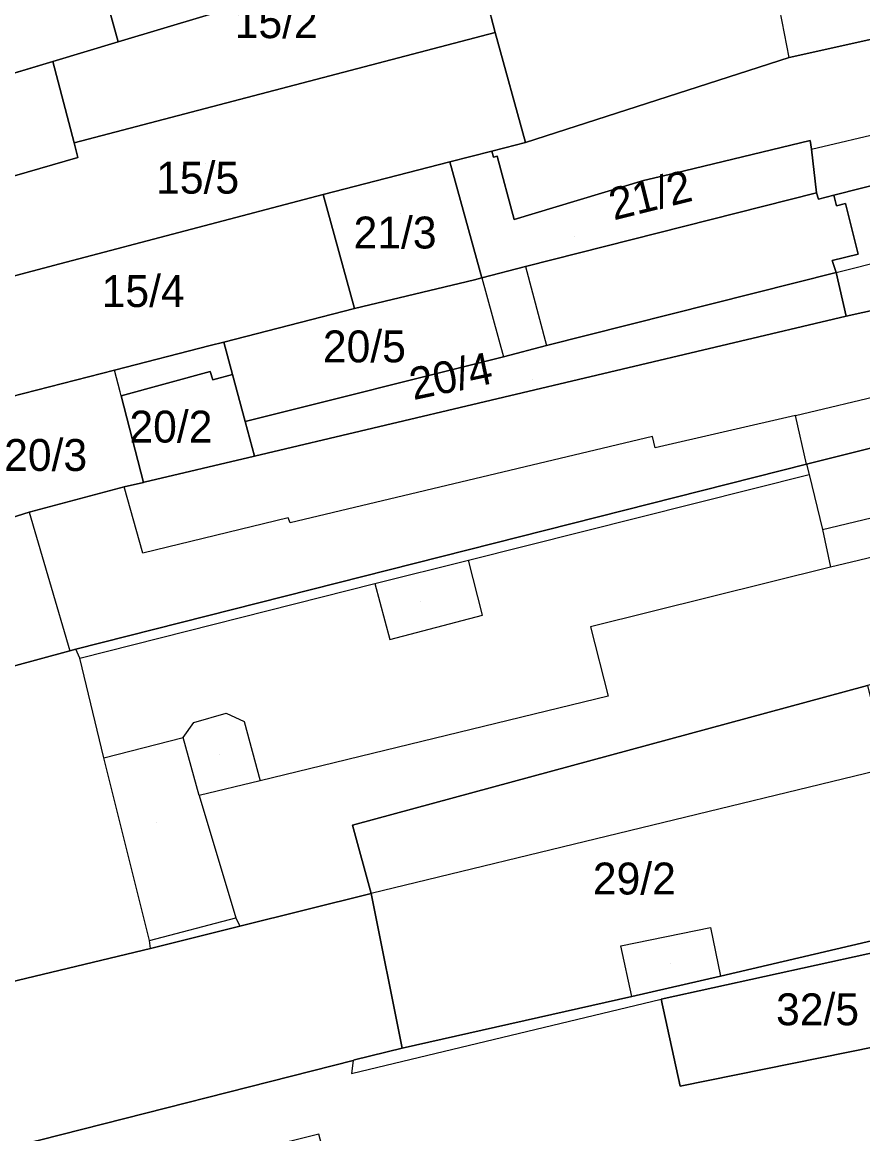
# Model space of a CAD drawing. Extents: x -263423 to -261326, y -1240067 to -1237864.
# Drawn here: x -263009.4 to -262956.7, y -1239164.6 to -1239094.9 of the extents above; entities that cross this region are included whole.
import ezdxf

# ---------------------------------------------------------------- set-up
doc = ezdxf.new("R2010")
doc.units = 0
for name, color, linetype in [('body_kn', 7, 'Continuous'), ('kladpar_druhypozemkov', 7, 'Continuous'), ('kladpar_hranice', 7, 'Continuous'), ('kladpar_parcelnecisla', 7, 'Continuous'), ('kladpar_plochy', 7, 'Continuous'), ('zappar_hrandruhpozemk', 7, 'Continuous')]:
    doc.layers.add(name, color=color, linetype=linetype)

msp = doc.modelspace()

# ---------------------------------------------------------------- linework, layer by layer
at = {"layer": 'body_kn'}
for p, q in [((-263003.37, -1239096.16), (-263003.37, -1239096.16)), ((-262979.72, -1239095.58), (-262979.72, -1239095.58)), ((-262979.72, -1239095.58), (-262979.72, -1239095.58)), ((-263007.46, -1239097.39), (-263007.46, -1239097.39)), ((-263007.46, -1239097.39), (-263007.46, -1239097.39)), ((-262961.29, -1239097.15), (-262961.29, -1239097.15)), ((-262961.29, -1239097.15), (-262961.29, -1239097.15)), ((-263006.12, -1239102.49), (-263006.12, -1239102.49)), ((-262977.82, -1239102.47), (-262977.82, -1239102.47)), ((-262977.82, -1239102.47), (-262977.82, -1239102.47)), ((-262959.97, -1239102.34), (-262959.97, -1239102.34)), ((-262979.94, -1239103.02), (-262979.94, -1239103.02)), ((-262979.13, -1239102.81), (-262979.13, -1239102.81)), ((-262959.9, -1239102.9), (-262959.9, -1239102.9)), ((-262959.9, -1239102.9), (-262959.9, -1239102.9)), ((-263005.89, -1239103.41), (-263005.89, -1239103.41)), ((-262982.58, -1239103.69), (-262982.58, -1239103.69)), ((-262979.84, -1239103.4), (-262979.84, -1239103.4)), ((-262979.6, -1239103.34), (-262979.6, -1239103.34)), ((-262968.47, -1239104.39), (-262968.47, -1239104.39)), ((-262970.42, -1239104.86), (-262970.42, -1239104.86)), ((-262990.52, -1239105.73), (-262990.52, -1239105.73)), ((-262990.52, -1239105.73), (-262990.52, -1239105.73)), ((-262959.58, -1239105.64), (-262959.58, -1239105.64)), ((-262959.58, -1239105.64), (-262959.58, -1239105.64)), ((-262958.49, -1239105.77), (-262958.49, -1239105.77)), ((-262958.49, -1239105.77), (-262958.49, -1239105.77)), ((-262959.46, -1239106.02), (-262959.46, -1239106.02)), ((-262958.32, -1239106.45), (-262958.32, -1239106.45)), ((-262957.75, -1239106.3), (-262957.75, -1239106.3)), ((-262978.53, -1239107.3), (-262978.53, -1239107.3)), ((-262956.96, -1239109.47), (-262956.96, -1239109.47)), ((-263007.03, -1239110.09), (-263007.03, -1239110.09)), ((-262958.59, -1239109.87), (-262958.59, -1239109.87)), ((-262977.82, -1239110.26), (-262977.82, -1239110.26)), ((-262958.35, -1239110.62), (-262958.35, -1239110.62)), ((-262958.35, -1239110.62), (-262958.35, -1239110.62)), ((-262981.02, -1239111.08), (-262981.02, -1239111.08)), ((-262980.56, -1239110.97), (-262980.56, -1239110.97)), ((-262980.56, -1239110.97), (-262980.56, -1239110.97)), ((-262988.54, -1239112.89), (-262988.54, -1239112.89)), ((-262957.72, -1239113.37), (-262957.72, -1239113.37)), ((-262957.72, -1239113.37), (-262957.72, -1239113.37)), ((-262996.75, -1239114.99), (-262996.75, -1239114.99)), ((-262997.59, -1239115.21), (-262997.59, -1239115.21)), ((-262976.5, -1239115.2), (-262976.5, -1239115.2)), ((-262976.5, -1239115.2), (-262976.5, -1239115.2)), ((-262979.21, -1239115.91), (-262979.21, -1239115.91)), ((-262979.21, -1239115.91), (-262979.21, -1239115.91)), ((-263003.6, -1239116.75), (-263003.6, -1239116.75)), ((-262997.59, -1239116.83), (-262997.59, -1239116.83)), ((-262996.2, -1239117.02), (-262996.2, -1239117.02)), ((-262997.44, -1239117.36), (-262997.44, -1239117.36)), ((-263003.25, -1239118.11), (-263003.25, -1239118.11)), ((-263003.19, -1239118.35), (-263003.19, -1239118.35)), ((-263003.19, -1239118.35), (-263003.19, -1239118.35)), ((-262960.9, -1239119.59), (-262960.9, -1239119.59)), ((-262960.9, -1239119.59), (-262960.9, -1239119.59)), ((-262995.4, -1239119.97), (-262995.4, -1239119.97)), ((-262995.4, -1239119.97), (-262995.4, -1239119.97)), ((-262969.87, -1239120.92), (-262969.87, -1239120.92)), ((-262969.7, -1239121.62), (-262969.7, -1239121.62)), ((-262994.81, -1239122.14), (-262994.81, -1239122.14)), ((-262960.2, -1239122.65), (-262960.2, -1239122.65)), ((-262960.2, -1239122.65), (-262960.2, -1239122.65)), ((-262960.03, -1239123.29), (-262960.03, -1239123.29)), ((-263003, -1239124.07), (-263003, -1239124.07)), ((-263003, -1239124.07), (-263003, -1239124.07)), ((-263001.78, -1239123.79), (-263001.78, -1239123.79)), ((-263001.73, -1239123.78), (-263001.73, -1239123.78)), ((-263008.94, -1239125.66), (-263008.94, -1239125.66)), ((-263008.94, -1239125.66), (-263008.94, -1239125.66)), ((-262992.7, -1239126.01), (-262992.7, -1239126.01)), ((-262992.58, -1239126.33), (-262992.58, -1239126.33)), ((-262959.21, -1239126.74), (-262959.21, -1239126.74)), ((-262959.21, -1239126.74), (-262959.21, -1239126.74)), ((-263001.83, -1239128.23), (-263001.83, -1239128.23)), ((-262981.4, -1239128.67), (-262981.4, -1239128.67)), ((-262981.4, -1239128.67), (-262981.4, -1239128.67)), ((-262958.7, -1239129.1), (-262958.7, -1239129.1)), ((-262958.7, -1239129.1), (-262958.7, -1239129.1)), ((-262987.27, -1239130.13), (-262987.27, -1239130.13)), ((-262987.27, -1239130.13), (-262987.27, -1239130.13)), ((-262980.53, -1239132.12), (-262980.53, -1239132.12)), ((-262973.75, -1239132.84), (-262973.75, -1239132.84)), ((-262986.33, -1239133.65), (-262986.33, -1239133.65)), ((-263006.4, -1239134.36), (-263006.4, -1239134.36)), ((-263006.4, -1239134.36), (-263006.4, -1239134.36)), ((-263006.02, -1239134.24), (-263006.02, -1239134.24)), ((-263005.78, -1239134.81), (-263005.78, -1239134.81)), ((-262972.64, -1239137.19), (-262972.64, -1239137.19)), ((-262996.59, -1239138.26), (-262996.59, -1239138.26)), ((-262998.63, -1239138.85), (-262998.63, -1239138.85)), ((-262995.46, -1239138.79), (-262995.46, -1239138.79)), ((-262999.29, -1239139.79), (-262999.29, -1239139.79)), ((-263004.26, -1239141.07), (-263004.26, -1239141.07)), ((-262994.46, -1239142.5), (-262994.46, -1239142.5)), ((-262998.29, -1239143.43), (-262998.29, -1239143.43)), ((-262998.29, -1239143.43), (-262998.29, -1239143.43)), ((-262988.68, -1239145.29), (-262988.68, -1239145.29)), ((-262987.51, -1239149.57), (-262987.51, -1239149.57)), ((-262995.98, -1239151.1), (-262995.98, -1239151.1)), ((-262995.74, -1239151.62), (-262995.74, -1239151.62)), ((-262966.23, -1239151.69), (-262966.23, -1239151.69)), ((-263001.41, -1239152.51), (-263001.41, -1239152.51)), ((-263001.41, -1239152.51), (-263001.41, -1239152.51)), ((-263001.35, -1239153.02), (-263001.35, -1239153.02)), ((-263001.35, -1239153.02), (-263001.35, -1239153.02)), ((-262971.84, -1239152.84), (-262971.84, -1239152.84)), ((-262965.6, -1239154.75), (-262965.6, -1239154.75)), ((-262971.15, -1239156.03), (-262971.15, -1239156.03)), ((-262971.15, -1239156.03), (-262971.15, -1239156.03)), ((-262969.32, -1239156.19), (-262969.32, -1239156.19)), ((-262985.56, -1239159.27), (-262985.56, -1239159.27)), ((-262985.56, -1239159.27), (-262985.56, -1239159.27)), ((-262988.63, -1239160.03), (-262988.63, -1239160.03)), ((-262988.54, -1239160), (-262988.54, -1239160)), ((-262988.73, -1239160.85), (-262988.73, -1239160.85)), ((-262968.12, -1239161.66), (-262968.12, -1239161.66))]:
    msp.add_line(p, q, dxfattribs=at)
at = {"layer": 'kladpar_druhypozemkov'}
for p, q in [((-262997.92, -1239103.82), (-262997.92, -1239103.82)), ((-262985.65, -1239106.92), (-262985.65, -1239106.92)), ((-262974.77, -1239108.38), (-262974.77, -1239108.38)), ((-263001.14, -1239111.17), (-263001.14, -1239111.17)), ((-262987.05, -1239114.39), (-262987.05, -1239114.39)), ((-262977.36, -1239117.33), (-262977.36, -1239117.33)), ((-262999.8, -1239119.78), (-262999.8, -1239119.78)), ((-263007.04, -1239121.34), (-263007.04, -1239121.34)), ((-262984.44, -1239131.24), (-262984.44, -1239131.24)), ((-262997.04, -1239140.84), (-262997.04, -1239140.84)), ((-263000.94, -1239145.14), (-263000.94, -1239145.14)), ((-262970.14, -1239147.64), (-262970.14, -1239147.64)), ((-262968.74, -1239153.94), (-262968.74, -1239153.94)), ((-262958.54, -1239155.73), (-262958.54, -1239155.73))]:
    msp.add_line(p, q, dxfattribs=at)
at = {"layer": 'kladpar_hranice'}
for p, q in [((-262977.82, -1239110.26), (-262980.56, -1239110.97)), ((-262980.56, -1239110.97), (-262977.82, -1239110.26)), ((-262976.5, -1239115.2), (-262958.35, -1239110.62)), ((-262976.5, -1239115.2), (-262979.21, -1239115.91)), ((-262979.21, -1239115.91), (-262976.5, -1239115.2))]:
    msp.add_line(p, q, dxfattribs=at)
for points in [[(-262965.43, -1239068.97), (-262946.09, -1239063.74), (-262944.64, -1239069.68), (-262944.11, -1239071.85), (-262942.41, -1239078.11), (-262963.88, -1239084.95), (-262981.3, -1239089.53), (-263003.37, -1239096.16), (-263005.17, -1239089.65), (-263007.52, -1239081.08), (-263001.01, -1239079.57), (-262996.47, -1239078.14), (-262991.43, -1239076.67), (-262987.21, -1239075.36), (-262981.59, -1239073.77), (-262965.43, -1239068.97)], [(-262979.72, -1239095.58), (-262981.3, -1239089.53), (-262963.88, -1239084.95), (-262942.41, -1239078.11), (-262941.14, -1239083.86), (-262940.56, -1239086.41), (-262939.23, -1239092.23), (-262961.29, -1239097.15), (-262977.82, -1239102.47), (-262979.72, -1239095.58)], [(-263005.17, -1239089.65), (-263003.37, -1239096.16), (-263007.46, -1239097.39), (-263011.6, -1239098.63), (-263012.73, -1239098.97), (-263017.75, -1239100.42), (-263053.2, -1239110.8), (-263054.38, -1239105.86), (-263054.06, -1239105.49), (-263056.51, -1239092.92)], [(-263007.46, -1239097.39), (-263003.37, -1239096.16), (-262981.3, -1239089.53), (-262979.72, -1239095.58), (-263006.12, -1239102.49), (-263007.46, -1239097.39)], [(-262959.58, -1239105.64), (-262959.9, -1239102.9), (-262959.97, -1239102.34), (-262968.47, -1239104.39), (-262970.42, -1239104.86), (-262978.53, -1239107.3), (-262979.6, -1239103.34), (-262979.84, -1239103.4), (-262979.94, -1239103.02), (-262979.13, -1239102.81), (-262977.82, -1239102.47), (-262961.29, -1239097.15), (-262939.23, -1239092.23), (-262937.95, -1239097.72), (-262937.25, -1239100.4), (-262958.49, -1239105.77), (-262959.46, -1239106.02), (-262959.58, -1239105.64)], [(-263016.25, -1239106.4), (-263005.89, -1239103.41), (-263006.12, -1239102.49), (-262979.72, -1239095.58), (-262977.82, -1239102.47)], [(-263012.73, -1239098.97), (-263011.6, -1239098.63), (-263007.46, -1239097.39), (-263006.12, -1239102.49), (-263005.89, -1239103.41), (-263016.25, -1239106.4)], [(-262958.49, -1239105.77), (-262937.25, -1239100.4), (-262936.15, -1239105.13), (-262935.4, -1239108.45), (-262957.72, -1239113.37), (-262958.35, -1239110.62), (-262958.59, -1239109.87), (-262956.96, -1239109.47), (-262957.75, -1239106.3), (-262958.32, -1239106.45), (-262958.49, -1239105.77)], [(-262977.82, -1239102.47), (-262979.13, -1239102.81), (-262979.94, -1239103.02), (-262982.58, -1239103.69), (-262990.52, -1239105.73), (-263007.03, -1239110.09), (-263014.31, -1239112), (-263014.51, -1239112.06), (-263014.53, -1239112.06), (-263014.66, -1239112.1), (-263015.59, -1239108.76)], [(-262980.56, -1239110.97), (-262982.58, -1239103.69), (-262979.94, -1239103.02), (-262979.84, -1239103.4), (-262979.6, -1239103.34), (-262978.53, -1239107.3), (-262970.42, -1239104.86), (-262968.47, -1239104.39), (-262959.97, -1239102.34), (-262959.9, -1239102.9)], [(-262959.9, -1239102.9), (-262959.58, -1239105.64), (-262977.82, -1239110.26)], [(-262990.52, -1239105.73), (-262982.58, -1239103.69), (-262980.56, -1239110.97), (-262981.02, -1239111.08), (-262988.54, -1239112.89), (-262990.52, -1239105.73)], [(-263012.97, -1239117.84), (-263013.09, -1239117.46), (-263014.51, -1239112.06), (-263014.31, -1239112), (-263007.03, -1239110.09), (-262990.52, -1239105.73), (-262988.54, -1239112.89), (-262996.75, -1239114.99), (-262997.59, -1239115.21), (-263003.6, -1239116.75), (-263012.58, -1239119.05), (-263012.97, -1239117.84)], [(-262977.82, -1239110.26), (-262959.58, -1239105.64), (-262959.46, -1239106.02), (-262958.49, -1239105.77), (-262958.32, -1239106.45), (-262957.75, -1239106.3), (-262956.96, -1239109.47), (-262958.59, -1239109.87), (-262958.35, -1239110.62), (-262976.5, -1239115.2)], [(-262957.72, -1239113.37), (-262935.4, -1239108.45), (-262934.3, -1239113.3), (-262933.72, -1239116.05), (-262960.2, -1239122.65), (-263006.02, -1239134.24), (-263006.4, -1239134.36), (-263015.34, -1239136.77), (-263017.83, -1239128.83), (-263015.85, -1239128.11), (-263010.47, -1239126.13), (-263008.94, -1239125.66), (-263003, -1239124.07), (-263001.78, -1239123.79), (-263001.73, -1239123.78), (-262994.81, -1239122.14), (-262957.72, -1239113.37)], [(-262958.35, -1239110.62), (-262957.72, -1239113.37), (-262994.81, -1239122.14), (-262995.4, -1239119.97), (-262979.21, -1239115.91)], [(-262979.21, -1239115.91), (-262995.4, -1239119.97), (-262996.2, -1239117.02), (-262996.75, -1239114.99), (-262988.54, -1239112.89), (-262981.02, -1239111.08), (-262980.56, -1239110.97)], [(-263003, -1239124.07), (-263008.94, -1239125.66), (-263010.47, -1239126.13), (-263012.42, -1239119.55), (-263012.58, -1239119.05), (-263003.6, -1239116.75), (-262997.59, -1239115.21), (-262996.75, -1239114.99), (-262996.2, -1239117.02), (-262997.44, -1239117.36), (-262997.59, -1239116.83), (-263003.19, -1239118.35), (-263001.78, -1239123.79), (-263003, -1239124.07)], [(-263006.4, -1239134.36), (-263006.02, -1239134.24), (-262960.2, -1239122.65), (-262933.72, -1239116.05), (-262932.61, -1239120.33), (-262932.03, -1239122.76), (-262930.4, -1239129.4), (-262956.38, -1239136.52), (-262988.68, -1239145.29), (-262987.51, -1239149.57), (-262995.74, -1239151.62), (-263001.35, -1239153.02), (-263012.77, -1239155.76), (-263017.32, -1239137.3), (-263015.34, -1239136.77), (-263006.4, -1239134.36)], [(-262995.4, -1239119.97), (-262994.81, -1239122.14), (-263001.73, -1239123.78), (-263001.78, -1239123.79), (-263003.19, -1239118.35), (-262997.59, -1239116.83), (-262997.44, -1239117.36), (-262996.2, -1239117.02), (-262995.4, -1239119.97)], [(-262956.38, -1239136.52), (-262955.1, -1239141.7), (-262954.52, -1239144.06), (-262952.46, -1239151.67), (-262965.6, -1239154.75), (-262971.15, -1239156.03), (-262985.56, -1239159.27), (-262987.51, -1239149.57), (-262988.68, -1239145.29), (-262956.38, -1239136.52)], [(-262985.56, -1239159.27), (-262988.54, -1239160), (-262988.63, -1239160.03), (-263008.22, -1239165.01), (-263013.07, -1239166.17), (-263041.77, -1239173.17), (-263043.89, -1239162.45), (-263034.71, -1239160.49), (-263030.31, -1239159.51), (-263025.4, -1239158.47), (-263018.89, -1239157.09), (-263012.77, -1239155.76), (-263001.35, -1239153.02), (-262995.74, -1239151.62), (-262987.51, -1239149.57), (-262985.56, -1239159.27)], [(-262952.5, -1239174.42), (-262983.32, -1239180.79), (-262982.5, -1239184.89), (-262985.24, -1239185.56), (-262990.78, -1239164.66), (-263004.99, -1239168.2), (-262999.38, -1239189.24), (-262998.58, -1239189.02), (-262997.71, -1239192.12), (-263005.62, -1239194.1), (-263006.73, -1239189.82), (-263010.43, -1239176.02), (-263013.07, -1239166.17), (-263008.22, -1239165.01), (-262988.63, -1239160.03), (-262988.54, -1239160), (-262985.56, -1239159.27), (-262971.15, -1239156.03), (-262965.6, -1239154.75), (-262952.46, -1239151.67)], [(-262969.32, -1239156.19), (-262949.87, -1239151.92), (-262948.81, -1239157.75), (-262968.12, -1239161.66), (-262969.32, -1239156.19)], [(-262949.87, -1239151.92), (-262969.32, -1239156.19), (-262968.12, -1239161.66), (-262948.81, -1239157.75)]]:
    msp.add_lwpolyline(points, dxfattribs=at)
at = {"layer": 'kladpar_plochy'}
for p, q in [((-263011.6, -1239098.63), (-263007.46, -1239097.39)), ((-263007.46, -1239097.39), (-263006.12, -1239102.49)), ((-263006.12, -1239102.49), (-263005.89, -1239103.41)), ((-263005.89, -1239103.41), (-263016.25, -1239106.4))]:
    msp.add_line(p, q, dxfattribs=at)
for points in [[(-262965.43, -1239068.97), (-262946.09, -1239063.74), (-262944.64, -1239069.68), (-262944.11, -1239071.85), (-262942.41, -1239078.11), (-262963.88, -1239084.95), (-262981.3, -1239089.53), (-263003.37, -1239096.16), (-263005.17, -1239089.65), (-263007.52, -1239081.08), (-263001.01, -1239079.57), (-262996.47, -1239078.14), (-262991.43, -1239076.67), (-262987.21, -1239075.36), (-262981.59, -1239073.77)], [(-262979.72, -1239095.58), (-262981.3, -1239089.53), (-262963.88, -1239084.95), (-262942.41, -1239078.11), (-262941.14, -1239083.86), (-262940.56, -1239086.41), (-262939.23, -1239092.23), (-262961.29, -1239097.15), (-262977.82, -1239102.47)], [(-263007.46, -1239097.39), (-263003.37, -1239096.16), (-262981.3, -1239089.53), (-262979.72, -1239095.58), (-263006.12, -1239102.49)], [(-262959.58, -1239105.64), (-262959.9, -1239102.9), (-262959.97, -1239102.34), (-262968.47, -1239104.39), (-262970.42, -1239104.86), (-262978.53, -1239107.3), (-262979.6, -1239103.34), (-262979.84, -1239103.4), (-262979.94, -1239103.02), (-262979.13, -1239102.81), (-262977.82, -1239102.47), (-262961.29, -1239097.15), (-262939.23, -1239092.23), (-262937.95, -1239097.72), (-262937.25, -1239100.4), (-262958.49, -1239105.77), (-262959.46, -1239106.02)], [(-262977.82, -1239102.47), (-262979.13, -1239102.81), (-262979.94, -1239103.02), (-262982.58, -1239103.69), (-262990.52, -1239105.73), (-263007.03, -1239110.09), (-263014.31, -1239112), (-263014.51, -1239112.06), (-263014.53, -1239112.06), (-263014.66, -1239112.1), (-263015.59, -1239108.76), (-263016.25, -1239106.4), (-263005.89, -1239103.41), (-263006.12, -1239102.49), (-262979.72, -1239095.58)], [(-262958.49, -1239105.77), (-262937.25, -1239100.4), (-262936.15, -1239105.13), (-262935.4, -1239108.45), (-262957.72, -1239113.37), (-262958.35, -1239110.62), (-262958.59, -1239109.87), (-262956.96, -1239109.47), (-262957.75, -1239106.3), (-262958.32, -1239106.45)], [(-262959.9, -1239102.9), (-262959.58, -1239105.64), (-262977.82, -1239110.26), (-262980.56, -1239110.97), (-262982.58, -1239103.69), (-262979.94, -1239103.02), (-262979.84, -1239103.4), (-262979.6, -1239103.34), (-262978.53, -1239107.3), (-262970.42, -1239104.86), (-262968.47, -1239104.39), (-262959.97, -1239102.34)], [(-262990.52, -1239105.73), (-262982.58, -1239103.69), (-262980.56, -1239110.97), (-262981.02, -1239111.08), (-262988.54, -1239112.89)], [(-263012.97, -1239117.84), (-263013.09, -1239117.46), (-263014.51, -1239112.06), (-263014.31, -1239112), (-263007.03, -1239110.09), (-262990.52, -1239105.73), (-262988.54, -1239112.89), (-262996.75, -1239114.99), (-262997.59, -1239115.21), (-263003.6, -1239116.75), (-263012.58, -1239119.05)], [(-262980.56, -1239110.97), (-262977.82, -1239110.26), (-262959.58, -1239105.64), (-262959.46, -1239106.02), (-262958.49, -1239105.77), (-262958.32, -1239106.45), (-262957.75, -1239106.3), (-262956.96, -1239109.47), (-262958.59, -1239109.87), (-262958.35, -1239110.62), (-262976.5, -1239115.2), (-262979.21, -1239115.91), (-262995.4, -1239119.97), (-262996.2, -1239117.02), (-262996.75, -1239114.99), (-262988.54, -1239112.89), (-262981.02, -1239111.08)], [(-262957.72, -1239113.37), (-262935.4, -1239108.45), (-262934.3, -1239113.3), (-262933.72, -1239116.05), (-262960.2, -1239122.65), (-263006.02, -1239134.24), (-263006.4, -1239134.36), (-263015.34, -1239136.77), (-263017.83, -1239128.83), (-263015.85, -1239128.11), (-263010.47, -1239126.13), (-263008.94, -1239125.66), (-263003, -1239124.07), (-263001.78, -1239123.79), (-263001.73, -1239123.78), (-262994.81, -1239122.14)], [(-262958.35, -1239110.62), (-262957.72, -1239113.37), (-262994.81, -1239122.14), (-262995.4, -1239119.97), (-262979.21, -1239115.91), (-262976.5, -1239115.2)], [(-263003, -1239124.07), (-263008.94, -1239125.66), (-263010.47, -1239126.13), (-263012.42, -1239119.55), (-263012.58, -1239119.05), (-263003.6, -1239116.75), (-262997.59, -1239115.21), (-262996.75, -1239114.99), (-262996.2, -1239117.02), (-262997.44, -1239117.36), (-262997.59, -1239116.83), (-263003.19, -1239118.35), (-263001.78, -1239123.79)], [(-263006.4, -1239134.36), (-263006.02, -1239134.24), (-262960.2, -1239122.65), (-262933.72, -1239116.05), (-262932.61, -1239120.33), (-262932.03, -1239122.76), (-262930.4, -1239129.4), (-262956.38, -1239136.52), (-262988.68, -1239145.29), (-262987.51, -1239149.57), (-262995.74, -1239151.62), (-263001.35, -1239153.02), (-263012.77, -1239155.76), (-263017.32, -1239137.3), (-263015.34, -1239136.77)], [(-262995.4, -1239119.97), (-262994.81, -1239122.14), (-263001.73, -1239123.78), (-263001.78, -1239123.79), (-263003.19, -1239118.35), (-262997.59, -1239116.83), (-262997.44, -1239117.36), (-262996.2, -1239117.02)], [(-262956.38, -1239136.52), (-262955.1, -1239141.7), (-262954.52, -1239144.06), (-262952.46, -1239151.67), (-262965.6, -1239154.75), (-262971.15, -1239156.03), (-262985.56, -1239159.27), (-262987.51, -1239149.57), (-262988.68, -1239145.29)], [(-262985.56, -1239159.27), (-262988.54, -1239160), (-262988.63, -1239160.03), (-263008.22, -1239165.01), (-263013.07, -1239166.17), (-263041.77, -1239173.17), (-263043.89, -1239162.45), (-263034.71, -1239160.49), (-263030.31, -1239159.51), (-263025.4, -1239158.47), (-263018.89, -1239157.09), (-263012.77, -1239155.76), (-263001.35, -1239153.02), (-262995.74, -1239151.62), (-262987.51, -1239149.57)], [(-262969.32, -1239156.19), (-262949.87, -1239151.92), (-262948.81, -1239157.75), (-262968.12, -1239161.66)]]:
    msp.add_lwpolyline(points, close=True, dxfattribs=at)
for points in [[(-263005.17, -1239089.65), (-263003.37, -1239096.16), (-263007.46, -1239097.39), (-263011.6, -1239098.63), (-263012.73, -1239098.97), (-263017.75, -1239100.42), (-263053.2, -1239110.8), (-263054.38, -1239105.86), (-263054.06, -1239105.49), (-263056.51, -1239092.92)], [(-262952.5, -1239174.42), (-262983.32, -1239180.79), (-262982.5, -1239184.89), (-262985.24, -1239185.56), (-262990.78, -1239164.66), (-263004.99, -1239168.2), (-262999.38, -1239189.24), (-262998.58, -1239189.02), (-262997.71, -1239192.12), (-263005.62, -1239194.1), (-263006.73, -1239189.82), (-263010.43, -1239176.02), (-263013.07, -1239166.17), (-263008.22, -1239165.01), (-262988.63, -1239160.03), (-262988.54, -1239160), (-262985.56, -1239159.27), (-262971.15, -1239156.03), (-262965.6, -1239154.75), (-262952.46, -1239151.67)], [(-262949.87, -1239151.92), (-262969.32, -1239156.19), (-262968.12, -1239161.66), (-262948.81, -1239157.75)]]:
    msp.add_lwpolyline(points, dxfattribs=at)
at = {"layer": 'zappar_hrandruhpozemk'}
for p, q in [((-262961.29, -1239097.15), (-262962.26, -1239092.11)), ((-262959.9, -1239102.9), (-262937.95, -1239097.72)), ((-262958.35, -1239110.62), (-262936.15, -1239105.13)), ((-262977.82, -1239110.26), (-262976.5, -1239115.2)), ((-262980.56, -1239110.97), (-262979.21, -1239115.91)), ((-262960.9, -1239119.59), (-262934.3, -1239113.3)), ((-262959.21, -1239126.74), (-262932.61, -1239120.33)), ((-262969.87, -1239120.92), (-262992.58, -1239126.33)), ((-262981.4, -1239128.67), (-262960.03, -1239123.29)), ((-262932.03, -1239122.76), (-262958.7, -1239129.1)), ((-263008.94, -1239125.66), (-263006.4, -1239134.36)), ((-262980.53, -1239132.12), (-262981.4, -1239128.67)), ((-262958.7, -1239129.1), (-262973.75, -1239132.84)), ((-262987.27, -1239130.13), (-262986.33, -1239133.65)), ((-262986.33, -1239133.65), (-262980.53, -1239132.12)), ((-263005.78, -1239134.81), (-263006.02, -1239134.24)), ((-263004.26, -1239141.07), (-263005.78, -1239134.81)), ((-262995.46, -1239138.79), (-262994.46, -1239142.5)), ((-263004.26, -1239141.07), (-262999.29, -1239139.79)), ((-262955.1, -1239141.7), (-262987.51, -1239149.57)), ((-263001.41, -1239152.51), (-262995.98, -1239151.1)), ((-262971.84, -1239152.84), (-262966.23, -1239151.69)), ((-262966.23, -1239151.69), (-262965.6, -1239154.75)), ((-262971.15, -1239156.03), (-262971.84, -1239152.84)), ((-262988.73, -1239160.85), (-262969.32, -1239156.19)), ((-262988.63, -1239160.03), (-262988.73, -1239160.85))]:
    msp.add_line(p, q, dxfattribs=at)
for points in [[(-263003.19, -1239118.35), (-263003.25, -1239118.11), (-263003.6, -1239116.75)], [(-262960.2, -1239122.65), (-262960.9, -1239119.59), (-262969.7, -1239121.62), (-262969.87, -1239120.92)], [(-262960.2, -1239122.65), (-262960.03, -1239123.29), (-262959.21, -1239126.74), (-262958.7, -1239129.1)], [(-262992.58, -1239126.33), (-262992.7, -1239126.01), (-263001.83, -1239128.23), (-263003, -1239124.07)], [(-263005.78, -1239134.81), (-262987.27, -1239130.13), (-262981.4, -1239128.67)], [(-262973.75, -1239132.84), (-262972.64, -1239137.19), (-262994.46, -1239142.5), (-262998.29, -1239143.43), (-262995.98, -1239151.1), (-262995.74, -1239151.62)], [(-262998.29, -1239143.43), (-262999.29, -1239139.79), (-262998.63, -1239138.85), (-262996.59, -1239138.26), (-262995.46, -1239138.79)], [(-263001.35, -1239153.02), (-263001.41, -1239152.51), (-263004.26, -1239141.07)]]:
    msp.add_lwpolyline(points, dxfattribs=at)

# ---------------------------------------------------------------- texts
at = {"layer": 'kladpar_parcelnecisla'}
for s, p in [('15/2', (-262996.06, -1239095.93)), ('15/5', (-263000.989, -1239105.68)), ('21/3', (-262988.608, -1239109.12)), ('15/4', (-263004.404, -1239112.79)), ('20/5', (-262990.531, -1239116.26)), ('20/2', (-263002.663, -1239121.29)), ('20/3', (-263010.519, -1239123.07)), ('29/2', (-262973.601, -1239149.63)), ('32/5', (-262962.112, -1239157.83))]:
    msp.add_text(s, height=2, dxfattribs=at).set_placement(p)
for s, rotation, p in [('21/2', 14, (-262972.291, -1239107.364)), ('20/4', 12, (-262984.855, -1239118.634))]:
    msp.add_text(s, height=2, rotation=rotation, dxfattribs=at).set_placement(p)

doc.saveas('drawing.dxf')
